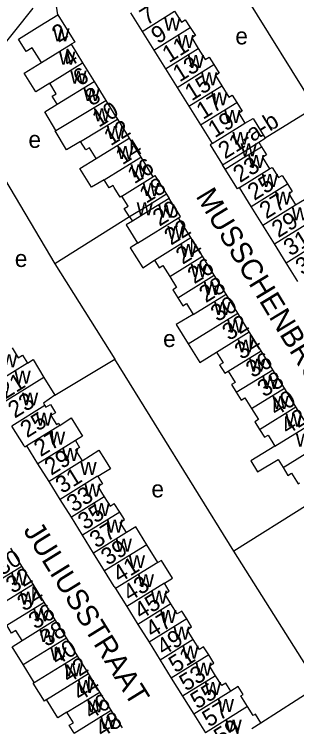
# Model space of a CAD drawing. Extents: x 159294 to 161936, y 384538 to 386517.
# Drawn here: x 159976.3 to 160043.2, y 385035.2 to 385204 of the extents above; entities that cross this region are included whole.
import ezdxf

# ---------------------------------------------------------------- set-up
doc = ezdxf.new("R2010")
doc.units = 0
for name, color, linetype in [('BLT_Basislijn', 7, 'Continuous'), ('BLT_Bebouwing', 7, 'Continuous'), ('BLT_Centroide', 7, 'Continuous'), ('BLT_Huisnummer', 7, 'Continuous'), ('BLT_Huisnummer_ tussenligend', 7, 'Continuous'), ('BLT_Huisnummer_reeks', 7, 'Continuous'), ('BLT_Onderdoorgang_en_onderverdeling', 7, 'Continuous'), ('BLT_Onderverdeling_panden', 7, 'Continuous'), ('BLT_Straatnaam', 7, 'Continuous')]:
    doc.layers.add(name, color=color, linetype=linetype)

msp = doc.modelspace()

# ---------------------------------------------------------------- linework, layer by layer
at = {"layer": 'BLT_Basislijn'}
for p, q in [((160014.86, 385234.31), (160047.44, 385181.82)), ((159986.65, 385203.81), (159985.86, 385208.57)), ((159980.73, 385205.36), (159964.62, 385185.41)), ((160047.44, 385181.82), (160035.74, 385174.63)), ((159972.88, 385166.74), (159985.92, 385144.83)), ((160003.63, 385155.93), (159985.92, 385144.83)), ((159985.92, 385144.83), (160000.13, 385122.27)), ((159985.94, 385113.7), (160000.13, 385122.27)), ((160028.35, 385076.79), (160000.13, 385122.27)), ((160045.93, 385087.84), (160028.35, 385076.79)), ((160048.39, 385044.91), (160028.35, 385076.79)), ((160034.75, 385036.14), (160048.39, 385044.91))]:
    msp.add_line(p, q, dxfattribs=at)
at = {"layer": 'BLT_Bebouwing'}
for p, q in [((160003.82, 385204.33), (160006.59, 385199.89)), ((160006.59, 385199.89), (160009.35, 385195.46)), ((159989.76, 385196.83), (159992.49, 385192.42)), ((160009.35, 385195.46), (160012.12, 385191.03)), ((159992.49, 385192.42), (159995.21, 385188.02)), ((160012.12, 385191.03), (160014.89, 385186.59)), ((159995.21, 385188.02), (159997.98, 385183.54)), ((160014.89, 385186.59), (160017.66, 385182.16)), ((159997.98, 385183.54), (160000, 385180.27)), ((160017.66, 385182.16), (160020.43, 385177.73)), ((160000, 385180.27), (160000.74, 385179.07)), ((160000.74, 385179.07), (160003.51, 385174.58)), ((160020.43, 385177.73), (160023.19, 385173.3)), ((160003.51, 385174.58), (160006.29, 385170.08)), ((160034.21, 385173.69), (160035.74, 385174.63)), ((160034.21, 385173.69), (160034.87, 385172.56)), ((160006.29, 385170.08), (160009.16, 385165.44)), ((160026.27, 385167.28), (160025.67, 385168.3)), ((160032.44, 385158.44), (160029.68, 385162.89)), ((160012.35, 385161.32), (160012.99, 385160.34)), ((160035.2, 385154), (160032.44, 385158.44)), ((160003.63, 385155.93), (160004.3, 385154.95)), ((160018.13, 385151.07), (160015.22, 385155.76)), ((160037.96, 385149.55), (160035.2, 385154)), ((160020.88, 385146.64), (160018.13, 385151.07)), ((160040.72, 385145.11), (160037.96, 385149.55)), ((160023.69, 385142.12), (160020.88, 385146.64)), ((160043.48, 385140.66), (160040.72, 385145.11)), ((160026.47, 385137.63), (160023.69, 385142.12)), ((160029.24, 385133.17), (160026.47, 385137.63)), ((160031.98, 385128.76), (160029.24, 385133.17)), ((160034.79, 385124.24), (160031.98, 385128.76)), ((160037.56, 385119.76), (160034.79, 385124.24)), ((160040.3, 385115.36), (160037.56, 385119.76)), ((160043.04, 385110.94), (160040.3, 385115.36)), ((160045.82, 385106.47), (160043.04, 385110.94)), ((159978.54, 385101.91), (159975.75, 385106.39)), ((159984.56, 385093.25), (159981.93, 385097.48)), ((159987.2, 385089.02), (159984.56, 385093.25)), ((159989.83, 385084.79), (159987.2, 385089.02)), ((160001.3, 385086.05), (160000, 385088.08)), ((159992.46, 385080.55), (159989.83, 385084.79)), ((159995.09, 385076.33), (159992.46, 385080.55)), ((159978.1, 385073.24), (159975.47, 385077.48)), ((159997.72, 385072.09), (159995.09, 385076.33)), ((159980.77, 385068.94), (159978.1, 385073.24)), ((160000, 385068.43), (159997.72, 385072.09)), ((159983.38, 385064.73), (159980.77, 385068.94)), ((160000, 385068.43), (160000.31, 385067.94)), ((160000.31, 385067.94), (160002.95, 385063.69)), ((159986, 385060.51), (159983.38, 385064.73)), ((160002.95, 385063.69), (160005.6, 385059.43)), ((159988.66, 385056.22), (159986, 385060.51)), ((160005.6, 385059.43), (160008.24, 385055.18)), ((159991.29, 385051.99), (159988.66, 385056.22)), ((160008.24, 385055.18), (160010.86, 385050.96)), ((159993.9, 385047.77), (159991.29, 385051.99)), ((160010.86, 385050.96), (160013.51, 385046.7)), ((159981.04, 385045.66), (159978.41, 385049.9)), ((159996.6, 385043.41), (159993.9, 385047.77)), ((160013.51, 385046.7), (160016.18, 385042.42)), ((159999.25, 385039.14), (159996.6, 385043.41)), ((160016.18, 385042.42), (160018.83, 385038.16)), ((160000, 385037.94), (159999.25, 385039.14)), ((160000, 385037.94), (160001.85, 385034.95)), ((160018.83, 385038.16), (160021.57, 385033.75))]:
    msp.add_line(p, q, dxfattribs=at)
for points in [[(160014.29, 385204.7), (160015.92, 385202.09), (160016.82, 385202.65), (160017.98, 385200.85)], [(159977.34, 385198.07), (159982.4, 385201.19), (159986.65, 385203.81)], [(159986.65, 385203.81), (159990.62, 385197.36), (159989.76, 385196.83)], [(160017.98, 385200.85), (160019.24, 385198.91), (160018.36, 385198.36), (160019.9, 385195.88)], [(159982.73, 385192.49), (159980.57, 385196), (159979.15, 385195.12), (159977.34, 385198.07)], [(160019.9, 385195.88), (160021.54, 385193.23), (160022.49, 385193.82), (160023.6, 385192.03)], [(159984.7, 385187.61), (159981.41, 385185.57), (159978.69, 385189.97), (159982.73, 385192.49)], [(160023.6, 385192.03), (160024.85, 385190.02), (160023.95, 385189.46), (160025.46, 385187.03)], [(159986.51, 385182.65), (159985.32, 385184.57), (159986.23, 385185.12), (159984.7, 385187.61)], [(160025.46, 385187.03), (160027.14, 385184.33), (160027.92, 385184.82), (160029, 385183.08)], [(159986.17, 385176.43), (159983.54, 385180.83), (159986.51, 385182.65)], [(160029, 385183.08), (160030.28, 385181.01), (160029.47, 385180.51), (160030.94, 385178.13)], [(160030.94, 385178.13), (160032.86, 385179.28), (160035.74, 385174.63)], [(159991.99, 385173.81), (159988.7, 385171.82), (159986.01, 385176.31), (159986.17, 385176.43)], [(159995.71, 385169.76), (159994.11, 385172.34), (159993.24, 385171.8), (159991.99, 385173.81)], [(160023.19, 385173.3), (160022.74, 385173.01), (160025.67, 385168.3)], [(160034.87, 385172.56), (160036.07, 385170.63), (160035.11, 385170.04), (160036.8, 385167.31)], [(159997.63, 385164.73), (159994.6, 385162.97), (159991.85, 385167.41), (159995.71, 385169.76)], [(160029.68, 385162.89), (160029.18, 385162.58), (160026.27, 385167.28)], [(160036.8, 385167.31), (160037.41, 385167.69), (160038.92, 385165.25), (160039.75, 385165.77), (160041, 385163.76)], [(160009.16, 385165.44), (160009.62, 385165.73), (160012.35, 385161.32)], [(160000, 385162.88), (159999.7, 385163.36), (159998.81, 385162.81), (159997.63, 385164.73)], [(160041, 385163.76), (160042.12, 385161.95), (160041.32, 385161.45), (160042.96, 385158.81)], [(160001.79, 385160.89), (160001.38, 385160.64), (160000, 385162.88)], [(160003.63, 385155.93), (160002.38, 385157.96), (160003.26, 385158.5), (160001.79, 385160.89)], [(160015.22, 385155.76), (160015.69, 385156.05), (160012.99, 385160.34)], [(160042.96, 385158.81), (160046.22, 385160.78), (160048.99, 385156.4)], [(160004.3, 385154.95), (160002.84, 385154.05), (160005.52, 385149.74)], [(160005.52, 385149.74), (160003.78, 385148.66), (160006.75, 385143.87), (160009.5, 385145.72)], [(160009.5, 385145.72), (160010.62, 385143.91), (160011.48, 385144.44), (160013.12, 385141.82)], [(160013.12, 385141.82), (160014.75, 385139.19), (160013.88, 385138.65), (160015.05, 385136.76)], [(160015.05, 385136.76), (160016.23, 385134.87), (160017.11, 385135.41), (160018.72, 385132.82)], [(160018.72, 385132.82), (160014.64, 385130.44), (160017.48, 385125.87)], [(159975.8, 385124.92), (159977.26, 385122.57), (159978.24, 385123.18), (159979.41, 385121.3)], [(160017.48, 385125.87), (160020.23, 385121.43), (160024.25, 385123.88)], [(160024.25, 385123.88), (160025.79, 385121.4), (160024.95, 385120.88), (160026.18, 385118.9), (160026.99, 385119.4)], [(159979.41, 385121.3), (159980.77, 385122.15), (159983.29, 385117.95)], [(160026.99, 385119.4), (160028.64, 385116.75), (160027.78, 385116.22), (160028.91, 385114.4)], [(159983.29, 385117.95), (159985.94, 385113.7)], [(159985.94, 385113.7), (159983.26, 385111.82), (159983.58, 385111.25)], [(160028.91, 385114.4), (160030.04, 385112.58), (160030.94, 385113.13), (160032.54, 385110.55)], [(159983.58, 385111.25), (159983.8, 385110.85), (159984.89, 385111.53), (159986.11, 385109.57), (159985, 385108.88), (159986.32, 385106.75)], [(160032.54, 385110.55), (160034.15, 385107.96), (160033.27, 385107.42), (160034.42, 385105.58)], [(159987.11, 385106.58), (159989.79, 385108.37), (159992.48, 385104.04), (159990.78, 385102.99)], [(159986.32, 385106.75), (159986.81, 385107.06), (159987.11, 385106.58)], [(160034.42, 385105.58), (160035.56, 385103.74), (160036.42, 385104.27), (160038.05, 385101.65)], [(159990.78, 385102.99), (159991.8, 385101.35), (159990.79, 385100.72), (159992.39, 385098.14)], [(159979.3, 385101.72), (159978.84, 385101.43), (159978.54, 385101.91)], [(159981.93, 385097.48), (159979.3, 385101.72)], [(160038.05, 385101.65), (160032.35, 385098.14), (160033.95, 385095.54), (160038.81, 385098.48), (160039.97, 385096.6)], [(159992.39, 385098.14), (159996.35, 385100.68), (159997.83, 385098.31), (159999.09, 385096.28), (159997.54, 385095.31), (159996.12, 385094.43)], [(160039.97, 385096.6), (160041.13, 385094.73), (160041.98, 385095.26), (160043.56, 385092.7), (160043.89, 385092.93)], [(159996.12, 385094.43), (159997.17, 385092.74), (159996.11, 385092.09), (159997.63, 385089.64)], [(159997.63, 385089.64), (159998.99, 385087.45), (160000, 385088.08)], [(160002.91, 385081.19), (160001.41, 385083.6), (160002.45, 385084.25), (160001.3, 385086.05)], [(160007.7, 385078.3), (160005.07, 385082.53), (160002.91, 385081.19)], [(160010.33, 385074.07), (160007.7, 385078.3)], [(160011.87, 385069.16), (160013.81, 385070.36), (160011.17, 385074.59), (160010.33, 385074.07)], [(160013.43, 385064.3), (160011.96, 385066.67), (160013.01, 385067.32), (160011.87, 385069.16)], [(160017.15, 385060.72), (160015.98, 385062.6), (160014.9, 385061.93), (160013.43, 385064.3)], [(160018.7, 385055.84), (160017.25, 385058.17), (160018.33, 385058.84), (160017.15, 385060.72)], [(159978.16, 385055.65), (159976.7, 385058.01), (159975.68, 385057.38), (159974.53, 385059.24)], [(159978.41, 385049.9), (159975.78, 385054.14), (159978.16, 385055.65)], [(160022.36, 385052.2), (160021.16, 385054.14), (160020.15, 385053.51), (160018.7, 385055.84)], [(160024.01, 385047.28), (160022.54, 385049.64), (160023.56, 385050.27), (160022.36, 385052.2)], [(160027.62, 385043.63), (160026.44, 385045.53), (160025.47, 385044.93), (160024.01, 385047.28)], [(159983.98, 385041.6), (159983.46, 385041.28), (159980.82, 385045.52), (159981.04, 385045.66)], [(160031.55, 385039.96), (160029.97, 385042.49), (160030.49, 385042.81), (160029.31, 385044.69), (160027.62, 385043.63)], [(159988.73, 385038.67), (159986.63, 385037.31), (159983.98, 385041.6)], [(160034.75, 385036.14), (160033.44, 385038.2), (160032.86, 385037.84), (160031.55, 385039.96)], [(159990.47, 385033.7), (159989.34, 385035.53), (159990.31, 385036.13), (159988.73, 385038.67)], [(160032.57, 385034.75), (160034.75, 385036.14)]]:
    msp.add_lwpolyline(points, dxfattribs=at)
at = {"layer": 'BLT_Onderdoorgang_en_onderverdeling'}
for points in [[(160025.67, 385168.3), (160029.91, 385170.93), (160034.21, 385173.69)], [(160026.27, 385167.28), (160030.52, 385169.91), (160034.87, 385172.56)], [(160012.35, 385161.32), (160008.09, 385158.69), (160003.63, 385155.93)], [(160012.99, 385160.34), (160008.74, 385157.7), (160004.3, 385154.95)]]:
    msp.add_lwpolyline(points, dxfattribs=at)
at = {"layer": 'BLT_Onderverdeling_panden'}
for p, q in [((160006.59, 385199.89), (160014.29, 385204.7)), ((160009.35, 385195.46), (160017.98, 385200.85)), ((159982.73, 385192.49), (159989.76, 385196.83)), ((160012.12, 385191.03), (160019.9, 385195.88)), ((159984.7, 385187.61), (159992.49, 385192.42)), ((160014.89, 385186.59), (160023.6, 385192.03)), ((159986.51, 385182.65), (159995.21, 385188.02)), ((160017.66, 385182.16), (160025.46, 385187.03)), ((159986.17, 385176.43), (159997.98, 385183.54)), ((160020.43, 385177.73), (160029, 385183.08)), ((159991.99, 385173.81), (160000.74, 385179.07)), ((160023.19, 385173.3), (160030.94, 385178.13)), ((159995.71, 385169.76), (160003.51, 385174.58)), ((159997.63, 385164.73), (160006.29, 385170.08)), ((160029.68, 385162.89), (160036.8, 385167.31)), ((160001.79, 385160.89), (160009.16, 385165.44)), ((160032.44, 385158.44), (160041, 385163.76)), ((160035.2, 385154), (160042.96, 385158.81)), ((160005.52, 385149.74), (160015.22, 385155.76)), ((160037.96, 385149.55), (160048.99, 385156.4)), ((160009.5, 385145.72), (160018.13, 385151.07)), ((160040.72, 385145.11), (160048.52, 385149.94)), ((160013.12, 385141.82), (160020.88, 385146.64)), ((160015.05, 385136.76), (160023.69, 385142.12)), ((160018.72, 385132.82), (160026.47, 385137.63)), ((160017.48, 385125.87), (160029.24, 385133.17)), ((160024.25, 385123.88), (160031.98, 385128.76)), ((160026.99, 385119.4), (160034.79, 385124.24)), ((159979.41, 385121.3), (159970.54, 385115.78)), ((160028.91, 385114.4), (160037.56, 385119.76)), ((160032.54, 385110.55), (160040.3, 385115.36)), ((159983.58, 385111.25), (159975.75, 385106.39)), ((160034.42, 385105.58), (160043.04, 385110.94)), ((159987.11, 385106.58), (159979.3, 385101.72)), ((160038.05, 385101.65), (160045.82, 385106.47)), ((159990.78, 385102.99), (159981.93, 385097.48)), ((160039.97, 385096.6), (160048.61, 385101.97)), ((159992.39, 385098.14), (159984.56, 385093.25)), ((159997.63, 385089.64), (159989.83, 385084.79)), ((160001.3, 385086.05), (159992.46, 385080.55)), ((160002.91, 385081.19), (159995.09, 385076.33)), ((160007.7, 385078.3), (159997.72, 385072.09)), ((159969.31, 385067.78), (159978.1, 385073.24)), ((160010.33, 385074.07), (160000.31, 385067.94)), ((160011.87, 385069.16), (160002.95, 385063.69)), ((159970.46, 385062.59), (159980.77, 385068.94)), ((159974.53, 385059.24), (159983.38, 385064.73)), ((160013.43, 385064.3), (160005.6, 385059.43)), ((160017.15, 385060.72), (160008.24, 385055.18)), ((159978.16, 385055.65), (159986, 385060.51)), ((159978.41, 385049.9), (159988.66, 385056.22)), ((160018.7, 385055.84), (160010.86, 385050.96)), ((159981.04, 385045.66), (159991.29, 385051.99)), ((160022.36, 385052.2), (160013.51, 385046.7)), ((159983.98, 385041.6), (159993.9, 385047.77)), ((160024.01, 385047.28), (160016.18, 385042.42)), ((159988.73, 385038.67), (159996.6, 385043.41)), ((160027.62, 385043.63), (160018.83, 385038.16)), ((159990.47, 385033.7), (159999.25, 385039.14)), ((160031.55, 385039.96), (160021.57, 385033.75))]:
    msp.add_line(p, q, dxfattribs=at)
for points in [[(159983.29, 385117.95), (159973.13, 385111.63)], [(159996.12, 385094.43), (159996.05, 385094.53), (159987.2, 385089.02)]]:
    msp.add_lwpolyline(points, dxfattribs=at)

# ---------------------------------------------------------------- texts
at = {"layer": 'BLT_Centroide'}
for s, p in [('w', (160011.82, 385200.09)), ('w', (159985.53, 385197.53)), ('e', (160028.68, 385196.81)), ('w', (160014.98, 385195.94)), ('w', (159986.91, 385192.03)), ('w', (160017.39, 385191.25)), ('w', (159989.58, 385187.53)), ('w', (160020.55, 385187.09)), ('w', (159992.7, 385183.38)), ('w', (160022.95, 385182.38)), ('w', (159995.13, 385178.62)), ('w', (160026.03, 385178.19)), ('w', (159998.23, 385174.41)), ('e', (159979.67, 385172.3)), ('w', (160027.96, 385173.03)), ('w', (160000.69, 385169.66)), ('w', (160029.92, 385170.31)), ('w', (160031.7, 385167.56)), ('w', (160003.84, 385165.34)), ('w', (160034.92, 385163.06)), ('w', (160006.72, 385160.88)), ('w', (160038.03, 385158.88)), ('w', (160005.3, 385156.34)), ('w', (160010.41, 385155.75)), ('w', (160042.04, 385155.16)), ('w', (160012.56, 385150.75)), ('w', (160015.62, 385146.44)), ('e', (159976.44, 385144.09)), ('w', (160018.1, 385141.69)), ('w', (160021.2, 385137.47)), ('w', (160023.65, 385132.72)), ('w', (160026.73, 385128.56)), ('e', (160011.57, 385125.13)), ('w', (160029.2, 385123.84)), ('w', (159973.17, 385120.34)), ('w', (160031.95, 385119.31)), ('w', (159976.35, 385116.47)), ('w', (160035.05, 385115.16)), ('w', (159978.12, 385111.28)), ('w', (160037.45, 385110.47)), ('w', (159981.43, 385106.47)), ('w', (160040.55, 385106.28)), ('w', (159984.52, 385102.03)), ('w', (160043.02, 385101.53)), ('w', (159987.65, 385098.12)), ('w', (159991.96, 385094.84)), ('w', (159992.92, 385089.66)), ('e', (160008.8, 385089.52)), ('w', (159995.05, 385085.09)), ('w', (159998.2, 385081.19)), ('w', (160000.31, 385076.66)), ('w', (160003.43, 385072.75)), ('w', (159975.52, 385068.66)), ('w', (160005.55, 385068.25)), ('w', (159977.66, 385064.09)), ('w', (160008.69, 385064.31)), ('w', (159980.77, 385060.19)), ('w', (160010.84, 385059.75)), ('w', (159982.23, 385055.22)), ('w', (160014.01, 385055.84)), ('w', (159984.84, 385050.94)), ('w', (160016.11, 385051.28)), ('w', (159988.17, 385047.12)), ('w', (160019.23, 385047.31)), ('w', (159991.35, 385043.16)), ('w', (160021.42, 385042.72)), ('w', (159993.55, 385038.56)), ('w', (160024.49, 385038.69)), ('w', (159996.66, 385034.62)), ('w', (160026.32, 385033.78))]:
    msp.add_text(s, height=4, dxfattribs=at).set_placement(p)
at = {"layer": 'BLT_Huisnummer'}
for s, rotation, p in [('2', 31.7138, (159986.8, 385197.15)), ('9', 31.9802, (160010.33, 385196.81)), ('13', 31.9777, (160015.46, 385187.78)), ('6', 31.7066, (159991.81, 385186.76)), ('17', 31.9822, (160021.04, 385178.92)), ('10', 31.6983, (159996.34, 385177.05)), ('14', 31.7059, (160001.91, 385168.17)), ('23', 32.6226, (160029.78, 385163.93)), ('18', 31.7029, (160007.54, 385159.03)), ('27', 31.8271, (160035.99, 385155.34)), ('20', 31.7029, (160010.69, 385153.61)), ('31', 31.8306, (160041.69, 385146.54)), ('24', 31.8236, (160016.19, 385144.58)), ('28', 31.8184, (160021.68, 385135.49)), ('32', 31.8316, (160027.17, 385126.5)), ('36', 31.828, (160032.77, 385117.69)), ('40', 31.8271, (160038.31, 385108.65)), ('23', 31.8782, (159976.42, 385108.13)), ('27', 31.8777, (159982.56, 385099.01)), ('31', 31.868, (159987.66, 385090.28)), ('35', 32.6257, (159993.02, 385081.65)), ('39', 31.8781, (159998.44, 385073.27)), ('32', 31.8133, (159975.92, 385066.61)), ('43', 31.8794, (160003.64, 385064.74)), ('36', 31.8229, (159981.29, 385058.12)), ('47', 31.8833, (160008.99, 385056.13)), ('40', 31.8136, (159986.49, 385049.61)), ('51', 31.8777, (160014.48, 385047.8)), ('44', 31.8077, (159991.85, 385041.15)), ('55', 31.8735, (160019.64, 385039.25)), ('48', 31.8146, (159997.11, 385032.55)), ('59', 31.873, (160025.19, 385030.71))]:
    msp.add_text(s, height=4, rotation=rotation, dxfattribs=at).set_placement(p)
at = {"layer": 'BLT_Huisnummer_ tussenligend'}
for s, rotation, p in [('7', 31.9854, (160007.65, 385201.23)), ('11', 31.9854, (160012.96, 385192.34)), ('4', 31.7138, (159989.17, 385191.24)), ('15', 31.9854, (160018.31, 385183.3)), ('8', 31.7138, (159994.61, 385182.07)), ('19', 31.9854, (160023.81, 385174.56)), ('12', 31.7138, (159999.13, 385172.66)), ('16', 31.7138, (160004.73, 385163.65)), ('25', 31.8271, (160033.17, 385159.72)), ('29', 31.8306, (160038.87, 385150.89)), ('22', 31.8236, (160013.43, 385149.12)), ('33', 31.8274, (160044.51, 385141.99)), ('26', 31.8184, (160018.95, 385139.96)), ('30', 31.8316, (160024.44, 385130.97)), ('34', 31.828, (160030.1, 385122)), ('21', 31.8729, (159974.22, 385112.69)), ('38', 31.8271, (160035.49, 385113.13)), ('25', 31.8729, (159979.33, 385103.5)), ('42', 31.832, (160041, 385104.27)), ('29', 31.8729, (159985.05, 385094.6)), ('33', 31.8729, (159990.32, 385085.87)), ('37', 31.8729, (159995.75, 385077.36)), ('30', 32.0372, (159973.36, 385070.87)), ('41', 31.8729, (160001.24, 385069.16)), ('34', 32.0372, (159978.62, 385062.38)), ('45', 31.8729, (160006.3, 385060.48)), ('38', 32.0372, (159983.95, 385054)), ('49', 31.8729, (160011.62, 385051.92)), ('42', 32.0372, (159989.16, 385045.4)), ('53', 31.8729, (160017, 385043.48)), ('46', 32.0372, (159994.41, 385036.79)), ('57', 31.8729, (160022.43, 385034.97))]:
    msp.add_text(s, height=4, rotation=rotation, dxfattribs=at).set_placement(p)
at = {"layer": 'BLT_Huisnummer_reeks'}
msp.add_text('21-a-b', height=4, rotation=31.8244, dxfattribs=at).set_placement((160026.22, 385169.54))
at = {"layer": 'BLT_Straatnaam'}
for s, rotation, p in [('MUSSCHENBROEKSTRAAT', 301.2251, (160019.18, 385160.88)), ('JULIUSSTRAAT', 301.77, (159978.32, 385081.73))]:
    msp.add_text(s, height=5, rotation=rotation, dxfattribs=at).set_placement(p)

doc.saveas('drawing.dxf')
